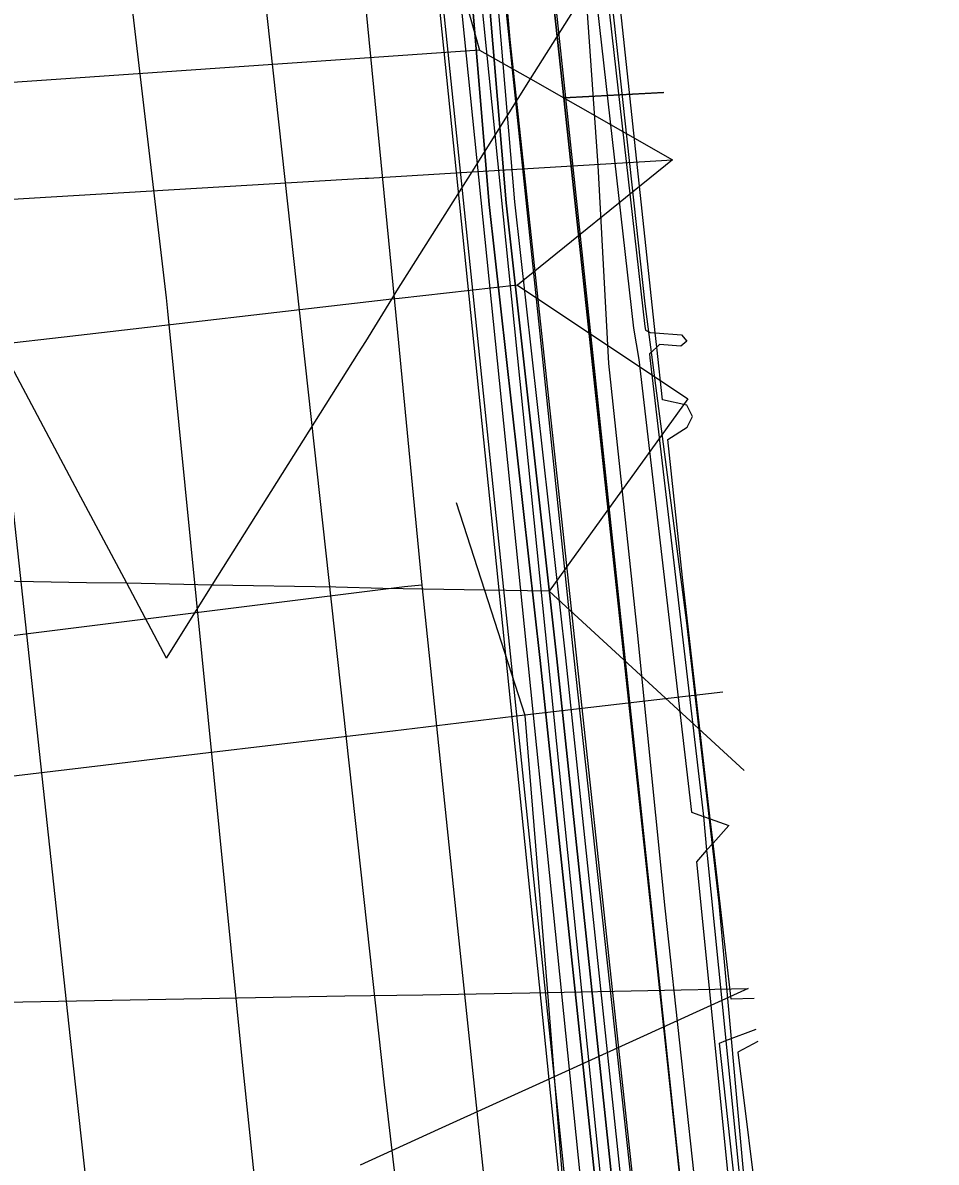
# Model space of a CAD drawing. Extents: x -600309 to -598967, y -1161267 to -1160292.
# Drawn here: x -599153.86 to -599137.72, y -1160375.17 to -1160355.04 of the extents above; entities that cross this region are included whole.
import ezdxf

# ---------------------------------------------------------------- set-up
doc = ezdxf.new("R2010")
doc.units = 0
for name, color, linetype in [('Vrstva 10', 7, 'Continuous'), ('Vrstva 12', 7, 'Continuous'), ('Vrstva 13', 7, 'Continuous'), ('Vrstva 16', 7, 'Continuous'), ('Vrstva 19', 7, 'Continuous'), ('Vrstva 42', 7, 'Continuous'), ('Vrstva 44', 7, 'Continuous'), ('Vrstva 54', 7, 'Continuous'), ('Vrstva 55', 7, 'Continuous'), ('Vrstva 58', 7, 'Continuous'), ('Vrstva 9', 7, 'Continuous')]:
    doc.layers.add(name, color=color, linetype=linetype)

msp = doc.modelspace()

# ---------------------------------------------------------------- linework, layer by layer
at = {"layer": 'Vrstva 10'}
for points in [[(-599141.4, -1160404.61), (-599151.07, -1160309.93)], [(-599140.7, -1160404.55), (-599150.28, -1160309.87)]]:
    msp.add_lwpolyline(points, dxfattribs=at)
at = {"layer": 'Vrstva 12'}
for points in [[(-599151.44, -1160306.36), (-599150.67, -1160309.9), (-599141.05, -1160404.58), (-599141.12, -1160405.96)], [(-599146.63, -1160335.61), (-599146.3, -1160337.96), (-599145.91, -1160341.56), (-599144.3, -1160356.36)], [(-599142.53, -1160356.27), (-599144.3, -1160356.36)], [(-599144.3, -1160356.36), (-599142.15, -1160376.35)]]:
    msp.add_lwpolyline(points, dxfattribs=at)
at = {"layer": 'Vrstva 13'}
for points in [[(-599153.787, -1160295.927), (-599153.482, -1160299.417), (-599153.105, -1160304.16), (-599153.022, -1160304.852), (-599151.992, -1160313.802), (-599151.646, -1160317.07), (-599150.999, -1160323.182), (-599149.825, -1160335.213), (-599149.473, -1160338.732), (-599148.636, -1160347.089), (-599147.954, -1160353.159), (-599147.238, -1160360.509), (-599146.807, -1160364.97), (-599146.176, -1160371.033), (-599145.433, -1160378.125), (-599143.657, -1160395.093), (-599143.103, -1160401.117), (-599142.921, -1160402.361), (-599142.679, -1160404.01), (-599144.473, -1160407.034), (-599142.877, -1160426.561)], [(-599146.807, -1160364.97), (-599147.116, -1160365.004), (-599161.462, -1160366.795)]]:
    msp.add_lwpolyline(points, dxfattribs=at)
at = {"layer": 'Vrstva 16'}
msp.add_lwpolyline([(-599147.21, -1160376.02), (-599147.47, -1160373.8), (-599149.64, -1160353.99), (-599149.67, -1160353.23), (-599149.85, -1160352.21), (-599151.43, -1160337.13), (-599151.65, -1160336.05), (-599151.74, -1160335.16), (-599153.59, -1160319.43), (-599153.65, -1160318.42), (-599153.76, -1160317.81), (-599154.72, -1160299.54), (-599152.95, -1160297.98), (-599152.73, -1160297.71), (-599147.093, -1160292.347)], dxfattribs=at)
at = {"layer": 'Vrstva 19'}
msp.add_lwpolyline([(-599161.37, -1160296.53), (-599161.219, -1160297.811), (-599161.183, -1160298.11), (-599161.132, -1160298.549), (-599161.03, -1160299.41), (-599160.91, -1160300.03), (-599160.78, -1160301.22), (-599153.02, -1160372.98), (-599152.28, -1160379.75), (-599149.64, -1160404.58), (-599149.43, -1160406.48), (-599149.71, -1160406.51), (-599150.19, -1160407.05)], dxfattribs=at)
at = {"layer": 'Vrstva 42'}
for points in [[(-599128.152, -1160492.134), (-599129.551, -1160481.92), (-599137.125, -1160434.955), (-599135.957, -1160431.901), (-599137.933, -1160427.949), (-599138.921, -1160417.351), (-599140.268, -1160401.453), (-599144.131, -1160366.155), (-599148.86, -1160321), (-599150.148, -1160308.582), (-599149.609, -1160305.888), (-599149.325, -1160304.719), (-599149.325, -1160303.167), (-599149.831, -1160301.362), (-599150.444, -1160300.243), (-599150.328, -1160299.062), (-599150.366, -1160298.411), (-599149.928, -1160296.845), (-599149.28, -1160295.612), (-599148.278, -1160293.586), (-599147.515, -1160292.347)], [(-599143.659, -1160376.326), (-599144.719, -1160366.306), (-599145.619, -1160358.245), (-599146.469, -1160348.087), (-599147.369, -1160339.998), (-599147.909, -1160335.706), (-599148.116, -1160333.305), (-599148.299, -1160330.954), (-599148.889, -1160325.685), (-599149.299, -1160321.324), (-599149.739, -1160316.705), (-599150.109, -1160313.065), (-599150.419, -1160310.123), (-599150.541, -1160308.353), (-599150.307, -1160306.898), (-599149.897, -1160305.408), (-599149.671, -1160303.974), (-599149.758, -1160302.868), (-599150.029, -1160301.98), (-599150.661, -1160300.875), (-599150.902, -1160299.819), (-599150.738, -1160298.282), (-599150.299, -1160296.681)], [(-599143.659, -1160376.326), (-599144.719, -1160366.306), (-599145.619, -1160358.245), (-599146.469, -1160348.087), (-599147.369, -1160339.998), (-599147.909, -1160335.706), (-599148.116, -1160333.305), (-599148.299, -1160330.954), (-599148.889, -1160325.685), (-599149.299, -1160321.324), (-599149.739, -1160316.705), (-599150.109, -1160313.065), (-599150.419, -1160310.123), (-599150.541, -1160308.353), (-599150.307, -1160306.898), (-599149.897, -1160305.408), (-599149.671, -1160303.974), (-599149.758, -1160302.868), (-599150.029, -1160301.98), (-599150.661, -1160300.875), (-599150.902, -1160299.819), (-599150.738, -1160298.282), (-599150.299, -1160296.681)], [(-599143.659, -1160376.326), (-599144.719, -1160366.306), (-599145.619, -1160358.245), (-599146.469, -1160348.087), (-599147.369, -1160339.998), (-599147.909, -1160335.706), (-599148.116, -1160333.305)], [(-599143.659, -1160376.326), (-599144.719, -1160366.306), (-599145.619, -1160358.245), (-599146.469, -1160348.087), (-599147.369, -1160339.998), (-599147.909, -1160335.706), (-599148.116, -1160333.305)], [(-599148.116, -1160333.305), (-599147.909, -1160335.706), (-599147.369, -1160339.998), (-599146.469, -1160348.087), (-599145.619, -1160358.245), (-599144.719, -1160366.306), (-599143.659, -1160376.326)], [(-599148.116, -1160333.305), (-599147.909, -1160335.706), (-599147.369, -1160339.998), (-599146.469, -1160348.087), (-599145.619, -1160358.245), (-599144.719, -1160366.306), (-599143.659, -1160376.326)], [(-599143.361, -1160376.294), (-599144.421, -1160366.274), (-599145.321, -1160358.215), (-599146.173, -1160348.029), (-599147.071, -1160339.962), (-599147.611, -1160335.674), (-599147.818, -1160333.281)], [(-599143.361, -1160376.294), (-599144.421, -1160366.274), (-599145.321, -1160358.215), (-599146.173, -1160348.029), (-599147.071, -1160339.962), (-599147.611, -1160335.674), (-599147.818, -1160333.281)], [(-599143.361, -1160376.294), (-599144.421, -1160366.274), (-599145.321, -1160358.215), (-599146.173, -1160348.029), (-599147.071, -1160339.962), (-599147.611, -1160335.674), (-599147.818, -1160333.281)], [(-599143.361, -1160376.294), (-599144.421, -1160366.274), (-599145.321, -1160358.215), (-599146.173, -1160348.029), (-599147.071, -1160339.962), (-599147.611, -1160335.674), (-599147.818, -1160333.281)], [(-599147.818, -1160333.281), (-599147.611, -1160335.674), (-599147.071, -1160339.962), (-599146.173, -1160348.029), (-599145.321, -1160358.215), (-599144.421, -1160366.274), (-599143.361, -1160376.294)], [(-599147.818, -1160333.281), (-599147.611, -1160335.674), (-599147.071, -1160339.962), (-599146.173, -1160348.029), (-599145.321, -1160358.215), (-599144.421, -1160366.274), (-599143.361, -1160376.294)], [(-599145.676, -1160334.564), (-599145.446, -1160336.115), (-599145.231, -1160336.338), (-599145.191, -1160336.38), (-599145.181, -1160336.391), (-599144.7, -1160336.465), (-599144.617, -1160336.579), (-599144.731, -1160336.662), (-599144.755, -1160336.658), (-599145.134, -1160336.6), (-599145.25, -1160336.756), (-599145.446, -1160337.019), (-599144.386, -1160348.759), (-599143.066, -1160360.433), (-599142.976, -1160360.983), (-599142.042, -1160368.981), (-599141.833, -1160369.057), (-599141.712, -1160369.101), (-599141.387, -1160369.219), (-599141.663, -1160369.529), (-599141.776, -1160369.657), (-599141.957, -1160369.86), (-599141.036, -1160379.04)], [(-599145.478, -1160334.534), (-599145.226, -1160336.234), (-599145.231, -1160336.338), (-599145.25, -1160336.756), (-599145.256, -1160336.897), (-599144.187, -1160348.739), (-599142.868, -1160360.405), (-599142.857, -1160360.469), (-599142.772, -1160360.508), (-599142.683, -1160360.515), (-599142.218, -1160360.551), (-599142.127, -1160360.659), (-599142.234, -1160360.751), (-599142.608, -1160360.722), (-599142.656, -1160360.766), (-599142.788, -1160360.888), (-599142.778, -1160360.955), (-599141.837, -1160369.008), (-599141.833, -1160369.057), (-599141.776, -1160369.657), (-599141.767, -1160369.749), (-599141.439, -1160373.019), (-599141.073, -1160376.671)], [(-599140.938, -1160372.276), (-599141.346, -1160372.289), (-599141.663, -1160369.529), (-599141.712, -1160369.101), (-599142.201, -1160364.835), (-599142.461, -1160362.396), (-599142.121, -1160362.18), (-599142.027, -1160361.994), (-599142.127, -1160361.795), (-599142.556, -1160361.701), (-599142.656, -1160360.766), (-599142.683, -1160360.515), (-599144.54, -1160343.15), (-599145.054, -1160337.439), (-599144.497, -1160337.076), (-599144.434, -1160336.738)], [(-599141.171, -1160376.516), (-599141.552, -1160373.061), (-599141.439, -1160373.019), (-599140.899, -1160372.816)], [(-599140.872, -1160373.033), (-599141.226, -1160373.224), (-599140.845, -1160376.299), (-599136.82, -1160375.836)]]:
    msp.add_lwpolyline(points, dxfattribs=at)
at = {"layer": 'Vrstva 44'}
for points in [[(-599143.504, -1160361.058), (-599143.693, -1160357.556), (-599143.96, -1160353.764), (-599145.493, -1160338.003), (-599147.647, -1160317.762), (-599149.065, -1160303.213), (-599146.983, -1160297.549), (-599141.785, -1160293.237), (-599140.836, -1160292.347)], [(-599140.272, -1160292.347), (-599143.53, -1160295.39), (-599145.66, -1160297.2), (-599146.35, -1160297.96), (-599146.73, -1160298.75), (-599146.75, -1160298.77), (-599148.07, -1160302.03), (-599148.46, -1160303.4), (-599148.46, -1160303.89), (-599147.91, -1160309.2), (-599147.27, -1160314.26), (-599146.6, -1160321.48), (-599146.07, -1160327.58), (-599144.89, -1160339.7), (-599144.41, -1160345.21), (-599143.65, -1160352.83), (-599142.87, -1160360), (-599142.13, -1160365.64)], [(-599137.06, -1160415.02), (-599137.84, -1160411.71), (-599138.84, -1160404.13), (-599139.54, -1160398.08), (-599140.33, -1160390.64), (-599141.05, -1160382.9), (-599141.93, -1160375.98), (-599142.51, -1160370.68), (-599143, -1160365.81), (-599143.504, -1160361.058)], [(-599142.13, -1160365.64), (-599141.56, -1160370.59), (-599141.08, -1160375.91), (-599140.26, -1160382.84), (-599139.57, -1160390.56), (-599138.78, -1160397.97), (-599138.15, -1160404.04), (-599137.2, -1160411.68), (-599136.95, -1160415.03)]]:
    msp.add_lwpolyline(points, dxfattribs=at)
at = {"layer": 'Vrstva 54'}
for points in [[(-599146.98, -1160351.31), (-599145.79, -1160355.52)], [(-599144.89, -1160356.03), (-599143.07, -1160353.14)], [(-599145.79, -1160355.52), (-599147.65, -1160355.65)], [(-599145.79, -1160355.52), (-599144.89, -1160356.03)], [(-599147.65, -1160355.65), (-599153.61, -1160356.06)], [(-599153.61, -1160356.06), (-599155.33, -1160356.18)], [(-599145.92, -1160357.67), (-599144.89, -1160356.03)], [(-599144.89, -1160356.03), (-599142.38, -1160357.46)], [(-599145.92, -1160357.67), (-599142.38, -1160357.46)], [(-599142.38, -1160357.46), (-599145.12, -1160359.67)], [(-599147.75, -1160357.78), (-599145.92, -1160357.67)], [(-599147.25, -1160359.77), (-599145.92, -1160357.67)], [(-599153.36, -1160358.11), (-599148.12, -1160357.8)], [(-599148.12, -1160357.8), (-599147.81, -1160357.78)], [(-599147.81, -1160357.78), (-599147.75, -1160357.78)], [(-599155.6, -1160358.25), (-599153.36, -1160358.11)], [(-599145.12, -1160359.67), (-599147.21, -1160359.91)], [(-599145.12, -1160359.67), (-599142.11, -1160361.68)], [(-599147.34, -1160359.92), (-599153.13, -1160360.59)], [(-599147.8, -1160360.67), (-599147.34, -1160359.92)], [(-599147.34, -1160359.92), (-599147.25, -1160359.77)], [(-599147.21, -1160359.91), (-599147.34, -1160359.92)], [(-599153.13, -1160360.59), (-599154.27, -1160360.72)], [(-599152.88, -1160363.33), (-599154.27, -1160360.72)], [(-599147.93, -1160360.87), (-599147.8, -1160360.67)], [(-599150.51, -1160364.97), (-599147.93, -1160360.87)], [(-599142.11, -1160361.68), (-599144.56, -1160365.08)], [(-599152.02, -1160364.94), (-599152.88, -1160363.33)], [(-599146.2, -1160363.51), (-599145.7, -1160365.06)], [(-599152.73, -1160364.93), (-599158.05, -1160364.83)], [(-599152.02, -1160364.94), (-599152.73, -1160364.93)], [(-599150.51, -1160364.97), (-599152.02, -1160364.94)], [(-599151.32, -1160366.26), (-599152.02, -1160364.94)], [(-599151.32, -1160366.26), (-599150.51, -1160364.97)], [(-599148.33, -1160365.01), (-599150.51, -1160364.97)], [(-599147.5, -1160365.03), (-599148.33, -1160365.01)], [(-599145.7, -1160365.06), (-599147.5, -1160365.03)], [(-599144.56, -1160365.08), (-599145.7, -1160365.06)], [(-599145.7, -1160365.06), (-599144.99, -1160367.27)], [(-599144.56, -1160365.08), (-599141.112, -1160368.247)], [(-599141.49, -1160366.86), (-599144.99, -1160367.27)], [(-599144.99, -1160367.27), (-599147.32, -1160367.55)], [(-599144.99, -1160367.27), (-599144.987, -1160367.275)], [(-599144.987, -1160367.275), (-599144.59, -1160372.17)], [(-599147.32, -1160367.55), (-599148.58, -1160367.7)], [(-599148.58, -1160367.7), (-599151.47, -1160368.04)], [(-599152.44, -1160368.16), (-599157.68, -1160368.78)], [(-599151.47, -1160368.04), (-599152.44, -1160368.16)], [(-599155.76, -1160372.37), (-599148.17, -1160372.23)], [(-599148.17, -1160372.23), (-599146.79, -1160372.21)], [(-599146.79, -1160372.21), (-599144.59, -1160372.17)], [(-599144.59, -1160372.17), (-599141.04, -1160372.1)], [(-599144.59, -1160372.17), (-599144.47, -1160373.66)], [(-599141.04, -1160372.1), (-599144.47, -1160373.66)], [(-599144.47, -1160373.66), (-599146.52, -1160374.59)], [(-599144.47, -1160373.66), (-599144.13, -1160377.93)], [(-599146.52, -1160374.59), (-599147.9, -1160375.22)]]:
    msp.add_lwpolyline(points, dxfattribs=at)
at = {"layer": 'Vrstva 55'}
msp.add_lwpolyline([(-599144.267, -1160335.954), (-599145.94, -1160336.08), (-599147.395, -1160336.189), (-599146.922, -1160339.945), (-599146.173, -1160346.681), (-599145.893, -1160347.282), (-599145.75, -1160348.587), (-599145.932, -1160349.21), (-599145.171, -1160358.201), (-599144.272, -1160366.258), (-599143.212, -1160376.277), (-599142.257, -1160384.767), (-599139.564, -1160384.502)], dxfattribs=at)
at = {"layer": 'Vrstva 58'}
for points in [[(-599092.6, -1160792.56), (-599099.731, -1160739.009), (-599103.73, -1160708.98), (-599103.87, -1160707.87), (-599112.249, -1160645.022), (-599115.7, -1160619.14), (-599115.86, -1160618.03), (-599124.956, -1160552.58), (-599126.88, -1160538.74), (-599127.03, -1160537.63), (-599136.901, -1160461.461), (-599139.27, -1160443.18), (-599139.39, -1160442.06), (-599141.8, -1160408.22), (-599141.59, -1160407.07), (-599141.37, -1160406.57), (-599141.17, -1160405.42), (-599151.39, -1160306.94), (-599152.04, -1160306.49), (-599167.08, -1160307.6), (-599167.65, -1160307.58), (-599167.66, -1160307.02), (-599167.93, -1160292.347)], [(-599092.6, -1160792.56), (-599099.731, -1160739.009), (-599103.73, -1160708.98), (-599103.87, -1160707.87), (-599112.249, -1160645.022), (-599115.7, -1160619.14), (-599115.86, -1160618.03), (-599124.956, -1160552.58), (-599126.88, -1160538.74), (-599127.03, -1160537.63), (-599136.901, -1160461.461), (-599139.27, -1160443.18), (-599139.39, -1160442.06), (-599141.8, -1160408.22), (-599141.59, -1160407.07), (-599141.37, -1160406.57), (-599141.17, -1160405.42), (-599151.39, -1160306.94), (-599152.04, -1160306.49), (-599167.08, -1160307.6), (-599167.65, -1160307.58), (-599167.66, -1160307.02), (-599167.93, -1160292.347)], [(-599092.6, -1160792.56), (-599099.731, -1160739.009), (-599103.73, -1160708.98), (-599103.87, -1160707.87), (-599112.249, -1160645.022), (-599115.7, -1160619.14), (-599115.86, -1160618.03), (-599124.956, -1160552.58), (-599126.88, -1160538.74), (-599127.03, -1160537.63), (-599136.901, -1160461.461), (-599139.27, -1160443.18), (-599139.39, -1160442.06), (-599141.8, -1160408.22), (-599141.59, -1160407.07), (-599141.37, -1160406.57), (-599141.17, -1160405.42), (-599151.39, -1160306.94), (-599152.04, -1160306.49), (-599167.08, -1160307.6), (-599167.65, -1160307.58), (-599167.66, -1160307.02), (-599167.93, -1160292.347)], [(-599147.365, -1160292.347), (-599148.232, -1160293.514), (-599149.129, -1160295.471), (-599149.945, -1160296.939), (-599150.271, -1160298.448), (-599150.434, -1160299.631), (-599150.189, -1160300.65), (-599149.781, -1160301.792), (-599149.292, -1160302.73), (-599149.414, -1160304.034), (-599150.148, -1160308.235), (-599147.783, -1160330.825), (-599147.376, -1160335.555), (-599145.908, -1160347.911), (-599145.255, -1160355.332), (-599142.278, -1160382.939), (-599140.81, -1160398.964), (-599140.362, -1160400.962), (-599138.935, -1160417.273), (-599137.875, -1160427.957), (-599136.08, -1160431.912), (-599137.263, -1160435.011), (-599135.55, -1160444.594), (-599131.472, -1160470.651)], [(-599137.73, -1160416.97), (-599138.23, -1160414.14), (-599139.13, -1160404.58), (-599140.38, -1160393.64), (-599141.67, -1160380.65), (-599142.15, -1160376.35), (-599144.3, -1160356.36), (-599145.91, -1160341.56), (-599146.3, -1160337.96), (-599146.57, -1160335.6), (-599147.97, -1160323.16), (-599148.89, -1160314.01), (-599149.55, -1160306.31), (-599149.89, -1160305.55), (-599150.5, -1160304.04), (-599150.81, -1160302.86)], [(-599146.57, -1160335.6), (-599144.51, -1160354.09), (-599144.27, -1160356.36)], [(-599146.57, -1160335.6), (-599146.3, -1160337.96), (-599145.91, -1160341.56), (-599144.3, -1160356.36)], [(-599144.3, -1160356.36), (-599142.54, -1160356.27)], [(-599144.3, -1160356.36), (-599142.15, -1160376.35)], [(-599144.27, -1160356.36), (-599142.268, -1160375.251), (-599142.15, -1160376.35)]]:
    msp.add_lwpolyline(points, dxfattribs=at)
at = {"layer": 'Vrstva 9'}
for points in [[(-599149.977, -1160373.402), (-599151.294, -1160360.134), (-599151.319, -1160359.896), (-599153.249, -1160343.473)], [(-599146.605, -1160405.678), (-599146.95, -1160402.364), (-599146.956, -1160402.314), (-599149.977, -1160373.402)]]:
    msp.add_lwpolyline(points, dxfattribs=at)

doc.saveas('drawing.dxf')
